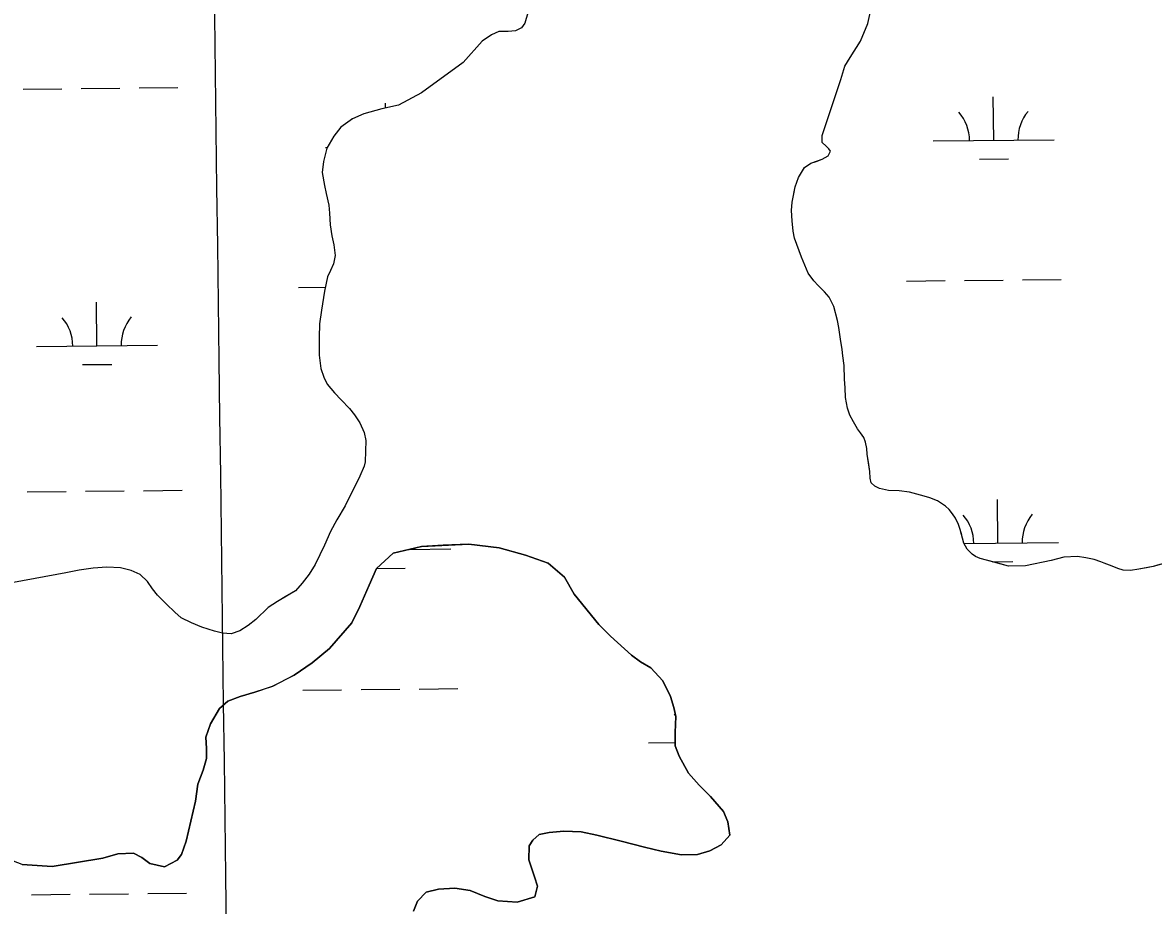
# Model space of a CAD drawing. Extents: x 3734862 to 3772949, y 391520 to 417239.
# Drawn here: x 3751920 to 3752854, y 413663 to 414392 of the extents above; entities that cross this region are included whole.
import ezdxf

# ---------------------------------------------------------------- set-up
doc = ezdxf.new("R2010")
doc.units = 0
for name, color, linetype in [('V-GRID-MAJR', 7, 'Continuous'), ('V-TOPO-SHOR', 7, 'Continuous'), ('V-WETL-SWMP', 7, 'Continuous')]:
    doc.layers.add(name, color=color, linetype=linetype)

msp = doc.modelspace()

# ---------------------------------------------------------------- linework, layer by layer
at = {"layer": 'V-GRID-MAJR'}
msp.add_spline([(3752303.869, 397025.235), (3752225.4590000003, 403082.159), (3752147.005, 409142.456), (3752068.551, 415202.757), (3752068.507, 415206.125)], degree=3, dxfattribs=at)
at = {"layer": 'V-TOPO-SHOR'}
for points in [[(3752337.645, 414400.587), (3752335.171, 414392.00800000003), (3752332.472, 414388.098), (3752327.4280000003, 414385.536), (3752321.396, 414385.108), (3752313.806, 414385.059)], [(3752599.2260000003, 414098.07), (3752598.96, 414109.162), (3752597.741, 414117.13300000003), (3752597.315, 414122.581), (3752595.9, 414130.941), (3752594.474, 414140.663), (3752593.27, 414146.299), (3752590.471, 414157.958), (3752586.528, 414165.718), (3752582.801, 414170.17), (3752577.515, 414175.196), (3752573.986, 414179.067), (3752569.077, 414185.651), (3752563.738, 414198.852), (3752557.9930000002, 414214.387), (3752556.787, 414220.217), (3752555.9560000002, 414228.776), (3752555.509, 414237.33400000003), (3752556.0500000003, 414244.15), (3752557.369, 414251.167), (3752558.4990000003, 414256.817), (3752561.174, 414264.62), (3752564.447, 414270.09), (3752566.181, 414272.826), (3752571.414, 414276.363), (3752575.686, 414277.754), (3752580.734, 414279.538), (3752585.582, 414282.292), (3752587.503, 414286.19800000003), (3752586.323, 414288.137), (3752583.972, 414290.457), (3752580.646, 414293.355), (3752580.6070000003, 414299.194), (3752583.858, 414308.36100000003), (3752596.271, 414345.422), (3752599.506, 414356.534), (3752603.742, 414363.764), (3752612.415, 414377.25), (3752618.549, 414391.69), (3752621.381, 414405.137)], [(3752313.806, 414385.059), (3752307.595, 414382.488), (3752300.04, 414377.184), (3752284.194, 414359.371), (3752249.71, 414334.43200000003), (3752230.705, 414324.188), (3752217.1, 414321.18200000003), (3752202.139, 414317.192), (3752192.825, 414312.85000000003), (3752183.1380000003, 414305.977), (3752177.346, 414298.738), (3752171.765, 414288.776), (3752168.918, 414277.666), (3752167.808, 414268.706), (3752169.629, 414257.816), (3752171.034, 414251.21), (3752173.236, 414241.686), (3752173.862, 414235.07300000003), (3752174.5100000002, 414225.34500000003), (3752175.734, 414216.402), (3752177.534, 414209.017), (3752178.565, 414200.071), (3752177.051, 414193.249), (3752174.751, 414187.591), (3752172.255, 414182.514), (3752169.801, 414170.62700000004), (3752167.1780000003, 414154.843), (3752165.693, 414143.741), (3752165.375, 414132.45), (3752165.2770000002, 414117.657), (3752166.7090000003, 414106.768), (3752169.285, 414099.58400000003), (3752172.048, 414093.76300000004), (3752177.932, 414086.794), (3752183.613, 414080.992), (3752190.2770000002, 414073.64), (3752194.398, 414068.606), (3752198.918, 414061.82300000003), (3752202.473, 414053.866), (3752203.876, 414047.452), (3752203.407, 414029.739), (3752202.457, 414026.034), (3752199.006, 414017.838), (3752186.707, 413993.43), (3752179.969, 413981.70900000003), (3752174.778, 413972.139), (3752169.594, 413960.818), (3752165.752, 413953.009), (3752162.109, 413944.81), (3752157.097, 413936.991), (3752151.308, 413929.559), (3752145.702, 413923.294), (3752137.1720000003, 413918.18), (3752130.967, 413914.443), (3752123.215, 413909.333), (3752112.963, 413899.53500000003), (3752106.573, 413894.434), (3752099.79, 413890.108), (3752092.606, 413887.532), (3752085.401, 413888.068), (3752078.966, 413889.779), (3752068.435, 413893.215), (3752059.848, 413896.664), (3752051.453, 413900.891), (3752046.17, 413905.528), (3752039.12, 413912.10000000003), (3752031.676, 413919.642), (3752027.555, 413924.869), (3752023.429, 413930.878), (3752017.5530000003, 413936.678), (3752009.94, 413939.938), (3752001.171, 413942.021), (3751990.071, 413942.73), (3751978.594, 413941.878), (3751967.1210000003, 413940.245), (3751956.041, 413938.034), (3751912.8880000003, 413929.971)], [(3752859.647, 413944.825), (3752854.0130000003, 413943.229), (3752848.572, 413942.222), (3752842.1550000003, 413941.01300000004), (3752835.35, 413939.996), (3752829.3170000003, 413940.151), (3752825.026, 413941.48600000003), (3752820.342, 413943.403), (3752813.7090000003, 413945.89), (3752810.7800000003, 413947.233), (3752805.3200000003, 413948.949), (3752798.498, 413950.465), (3752791.68, 413951.393), (3752780.396, 413950.93200000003), (3752769.904, 413948.13800000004), (3752748.718, 413943.721), (3752734.707, 413943.436), (3752723.787, 413946.479), (3752716.38, 413948.57300000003), (3752711.116, 413949.902), (3752707.407, 413951.434), (3752704.669, 413953.55700000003), (3752700.557, 413957.619), (3752697.798, 413962.661), (3752696.006, 413969.07300000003), (3752694.808, 413973.734), (3752693.225, 413978.006), (3752690.855, 413983.053), (3752688.302, 413986.733), (3752685.5530000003, 413990.413), (3752682.616, 413993.119), (3752675.973, 413997.358), (3752669.534, 413999.846), (3752664.852, 414001.374), (3752659.003, 414003.088), (3752652.765, 414004.606), (3752644.3880000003, 414005.718), (3752635.434, 414006.05), (3752628.0270000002, 414007.754), (3752624.318, 414009.677), (3752621.184, 414012.38), (3752620.382, 414016.267), (3752620.1520000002, 414021.717), (3752618.936, 414029.299), (3752617.92, 414035.91000000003), (3752617.5, 414040.579), (3752616.495, 414045.82800000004), (3752615.106, 414049.906), (3752612.356, 414053.78), (3752609.804, 414057.071), (3752606.654, 414062.695), (3752603.699, 414068.321), (3752601.716, 414073.951), (3752599.906, 414082.893), (3752599.66, 414090.87200000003), (3752599.2260000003, 414098.07)], [(3752243.142, 413658.547), (3752246.616, 413666.798), (3752253.62, 413674.288), (3752263.79, 413676.703), (3752277.497, 413677.575), (3752290.0470000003, 413675.697), (3752302.225, 413670.681), (3752312.825, 413667.224), (3752328.896, 413666.151), (3752343.363, 413670.554), (3752345.659, 413679.189), (3752343.257, 413687.00800000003), (3752338.464, 413701.082), (3752338.784, 413712.446), (3752341.886, 413717.169), (3752346.949, 413721.902), (3752355.168, 413723.522), (3752367.304, 413724.775), (3752381.804, 413724.085), (3752394.751, 413721.427), (3752414.765, 413716.462), (3752433.9930000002, 413711.492), (3752447.727, 413708.055), (3752464.594, 413705.028), (3752477.913, 413705.506), (3752488.0810000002, 413708.313), (3752497.45, 413713.468), (3752504.453, 413721.349), (3752502.8140000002, 413732.308), (3752499.2320000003, 413740.903), (3752488.574, 413753.374), (3752479.111, 413762.71400000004), (3752470.429, 413772.455), (3752462.503, 413786.506), (3752459.313, 413795.106), (3752459.2430000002, 413806.075), (3752459.941, 413819.401), (3752458.325, 413826.833), (3752455.526, 413835.826), (3752449.1750000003, 413848.71400000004), (3752439.31, 413859.62200000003), (3752430.657, 413864.66000000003), (3752423.1780000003, 413870.09500000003), (3752405.839, 413885.656), (3752396.373, 413895.39), (3752375.84, 413920.333), (3752367.914, 413934.384), (3752354.518, 413946.054), (3752335.671, 413952.593), (3752314.083, 413958.72000000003), (3752288.989, 413961.694), (3752267.839, 413960.775), (3752249.823, 413959.875), (3752226.3510000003, 413954.239), (3752212.719, 413941.613), (3752206.54, 413927.86100000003), (3752198.8170000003, 413910.181), (3752192.2430000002, 413896.818), (3752173.967, 413875.545), (3752159.5470000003, 413863.697), (3752144.725, 413853.416), (3752126.762, 413844.288), (3752112.295, 413839.494), (3752100.173, 413835.89), (3752090.0130000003, 413831.906), (3752082.9990000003, 413825.985), (3752075.636, 413813.4), (3752071.788, 413802.407), (3752072.2430000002, 413793.006), (3752072.296, 413784.78), (3752069.615, 413774.968), (3752064.987, 413763.575), (3752063.119, 413749.46), (3752061.2120000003, 413741.219), (3752057.401, 413724.738), (3752055.4960000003, 413716.499)], [(3752055.4960000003, 413716.499), (3752051.648, 413705.506), (3752048.1520000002, 413700.781), (3752037.611, 413695.229), (3752025.448, 413697.891), (3752018.755, 413702.942), (3752012.072, 413706.425), (3751999.145, 413705.95), (3751986.632, 413702.344), (3751944.757, 413695.413), (3751920.062, 413697.213), (3751890.214, 413708.38300000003), (3751853.987, 413736.75200000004), (3751826.784, 413763.216), (3751795.576, 413802.978), (3751776.272, 413819.7), (3751747.606, 413829.703), (3751712.284, 413839.271)]]:
    msp.add_lwpolyline(points, dxfattribs=at)
at = {"layer": 'V-WETL-SWMP'}
for p, q in [((3751920.7332805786, 414337.49714023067), (3751952.7314955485, 414337.8351324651)), ((3751968.730603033, 414338.0041285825), (3752000.7288180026, 414338.3421208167)), ((3752016.7279254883, 414338.51111693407), (3752048.7261404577, 414338.8491091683)), ((3752220.231000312, 414321.8742399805), (3752220.1882928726, 414325.91741518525)), ((3752722.448536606, 414295.220704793), (3752722.068295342, 414331.21869663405)), ((3752672.4513257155, 414294.69259192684), (3752772.445747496, 414295.74881765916)), ((3752170.571323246, 414289.391310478), (3752172.1183446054, 414289.40765142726)), ((3752710.6121921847, 414279.6638184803), (3752734.6108534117, 414279.9173126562)), ((3752148.383851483, 414173.718508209), (3752170.4875722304, 414173.95198641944)), ((3752650.2638539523, 414179.01978965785), (3752682.2620689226, 414179.3577818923)), ((3752698.261176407, 414179.52677800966), (3752730.2593913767, 414179.8647702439)), ((3752746.258498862, 414180.03376636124), (3752778.2567138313, 414180.3717585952)), ((3751981.819576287, 414125.526525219), (3751981.439335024, 414161.52451706)), ((3751931.8223653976, 414124.9984123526), (3752031.816787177, 414126.0546380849)), ((3751969.9832318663, 414109.969638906), (3751993.9818930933, 414110.22313308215)), ((3752020.2417244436, 414005.85467427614), (3752052.239939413, 414006.19266651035)), ((3751924.2470795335, 414004.84069757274), (3751956.245294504, 414005.1786898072)), ((3751972.2444019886, 414005.34768592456), (3752004.2426169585, 414005.68567815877)), ((3752725.962335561, 413962.564262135), (3752725.5820942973, 413998.5622539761)), ((3752226.351019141, 413954.23899129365), (3752249.8220189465, 413959.8749913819)), ((3752249.8220189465, 413959.8749913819), (3752288.98901859, 413961.693991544)), ((3752288.98901859, 413961.693991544), (3752314.0830183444, 413958.72099165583)), ((3752698.013283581, 413962.2690405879), (3752775.9595464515, 413963.09237500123)), ((3752212.7200192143, 413941.61399126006), (3752226.3510191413, 413954.2389912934)), ((3752239.6282280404, 413957.4271959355), (3752274.079556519, 413957.7911000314)), ((3752314.0830183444, 413958.72099165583), (3752335.670018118, 413952.59199175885)), ((3752335.670018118, 413952.59199175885), (3752354.518017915, 413946.0529918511)), ((3752206.5400192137, 413927.8609912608), (3752212.7200192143, 413941.61399126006)), ((3752212.8260839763, 413941.71222819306), (3752236.2446625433, 413941.9595950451)), ((3752354.518017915, 413946.0529918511), (3752367.914017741, 413934.38499193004)), ((3752721.677761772, 413947.08714401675), (3752738.124652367, 413947.26086999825)), ((3752367.914017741, 413934.38499193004), (3752375.840017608, 413920.3319919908)), ((3752198.8180192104, 413910.18099126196), (3752206.5400192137, 413927.8609912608)), ((3752375.840017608, 413920.3319919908), (3752396.374017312, 413895.3899921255)), ((3752192.2440192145, 413896.8179912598), (3752198.8180192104, 413910.18099126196)), ((3752173.967019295, 413875.54399122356), (3752192.2440192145, 413896.8179912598)), ((3752396.374017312, 413895.3899921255), (3752405.839017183, 413885.6559921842)), ((3752405.839017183, 413885.6559921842), (3752423.178016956, 413870.0959922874)), ((3752159.5470193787, 413863.6979911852), (3752173.967019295, 413875.54399122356)), ((3752423.178016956, 413870.0959922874), (3752430.6570168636, 413864.6589923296)), ((3752144.725019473, 413853.4159911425), (3752159.5470193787, 413863.6979911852)), ((3752430.6570168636, 413864.6589923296), (3752439.309016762, 413859.62199237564)), ((3752439.309016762, 413859.62199237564), (3752449.174016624, 413848.7149924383)), ((3752126.762019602, 413844.2889910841), (3752144.725019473, 413853.4159911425)), ((3752449.174016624, 413848.7149924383), (3752455.52501651, 413835.82699249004)), ((3752100.174019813, 413835.8899909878), (3752112.2960197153, 413839.4949910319)), ((3752112.2960197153, 413839.4949910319), (3752126.762019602, 413844.2889910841)), ((3752151.8976630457, 413841.06207214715), (3752183.895877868, 413841.40006437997)), ((3752199.894985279, 413841.5690604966), (3752231.893200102, 413841.90705272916)), ((3752247.892307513, 413842.0760488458), (3752279.890522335, 413842.41404107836)), ((3752082.999019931, 413825.9849909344), (3752090.013019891, 413831.9069909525)), ((3752090.013019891, 413831.9069909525), (3752100.174019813, 413835.8899909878)), ((3752455.52501651, 413835.82699249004), (3752458.3260164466, 413826.8339925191)), ((3752075.636019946, 413813.40099092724), (3752082.999019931, 413825.9849909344)), ((3752458.326016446, 413826.8339925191), (3752459.9410163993, 413819.40099254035)), ((3752459.9410164, 413819.40099254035), (3752459.24301635, 413806.074992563)), ((3752071.7890199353, 413802.40599093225), (3752075.6360199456, 413813.40099092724)), ((3752072.2420198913, 413793.00599095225), (3752071.7890199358, 413802.40599093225)), ((3752459.24301635, 413806.074992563), (3752459.3130163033, 413795.10599258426)), ((3752072.295019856, 413784.77899096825), (3752072.242019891, 413793.00599095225)), ((3752437.2161779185, 413797.6432577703), (3752459.295336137, 413797.87647653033)), ((3752459.3130163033, 413795.10599258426), (3752462.503016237, 413786.50699261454)), ((3752069.6150198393, 413774.9669909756), (3752072.2950198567, 413784.77899096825)), ((3752462.503016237, 413786.50699261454), (3752470.429016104, 413772.4539926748)), ((3752064.9870198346, 413763.57499097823), (3752069.6150198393, 413774.9669909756)), ((3752470.429016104, 413772.4539926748), (3752479.1110159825, 413762.7149927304)), ((3752063.1190197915, 413749.45899099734), (3752064.9870198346, 413763.57499097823)), ((3752479.1110159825, 413762.7149927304), (3752488.574015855, 413753.3729927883)), ((3752055.496019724, 413716.49999102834), (3752063.119019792, 413749.45899099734)), ((3752488.574015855, 413753.3729927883), (3752499.2330157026, 413740.9039928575)), ((3752499.2330157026, 413740.9039928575), (3752502.814015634, 413732.30799288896)), ((3752502.814015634, 413732.30799288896), (3752504.4520155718, 413721.3489929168)), ((3752051.6480197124, 413705.50499103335), (3752055.4960197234, 413716.49999102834)), ((3752341.887017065, 413717.16799223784), (3752338.7830170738, 413712.44599223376)), ((3752346.950017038, 413721.90199225), (3752341.887017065, 413717.16799223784)), ((3752355.167016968, 413723.52199228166), (3752346.950017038, 413721.90199225)), ((3752367.304016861, 413724.7749923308), (3752355.167016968, 413723.5219922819)), ((3752381.8050167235, 413724.08499239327), (3752367.304016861, 413724.7749923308)), ((3752394.7510165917, 413721.4259924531), (3752381.8050167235, 413724.08499239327)), ((3752414.7640163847, 413716.46199254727), (3752394.7510165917, 413721.4259924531)), ((3752433.994016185, 413711.4919926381), (3752414.7640163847, 413716.4619925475)), ((3752504.4520155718, 413721.3489929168), (3752497.4500156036, 413713.46799290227)), ((3752338.7830170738, 413712.44599223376), (3752338.465017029, 413701.0829922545)), ((3752447.7280160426, 413708.05499270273), (3752433.994016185, 413711.49199263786)), ((3752464.595015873, 413705.0289927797), (3752447.7280160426, 413708.05499270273)), ((3752488.081015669, 413708.31399287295), (3752477.912015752, 413705.50599283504)), ((3752497.450015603, 413713.4679929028), (3752488.081015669, 413708.3139928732)), ((3751944.7560206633, 413695.41399060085), (3751986.632020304, 413702.34399076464)), ((3751986.632020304, 413702.34399076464), (3751999.146020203, 413705.94999081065)), ((3751999.146020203, 413705.94999081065), (3752012.0720200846, 413706.4249908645)), ((3752012.0720200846, 413706.4249908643), (3752018.7550200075, 413702.94199089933)), ((3752018.7550200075, 413702.94199089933), (3752025.448019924, 413697.89199093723)), ((3752025.448019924, 413697.89199093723), (3752037.6100198, 413695.22799099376)), ((3752037.6100198, 413695.22799099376), (3752048.1530197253, 413700.7809910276)), ((3752048.1530197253, 413700.7809910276), (3752051.6480197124, 413705.50499103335)), ((3752338.465017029, 413701.0829922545), (3752343.257016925, 413687.0089923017)), ((3752477.912015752, 413705.50599283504), (3752464.595015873, 413705.0289927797)), ((3751920.061020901, 413697.2139904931), (3751944.7560206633, 413695.41399060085)), ((3752343.257016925, 413687.0089923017), (3752345.65801687, 413679.18899232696)), ((3752345.65801687, 413679.18899232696), (3752343.3630168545, 413670.55499233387)), ((3751927.7608914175, 413672.18426168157), (3751959.75910624, 413672.5222539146)), ((3751975.7582136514, 413672.691250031), (3752007.7564284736, 413673.0292422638)), ((3752023.7555358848, 413673.1982383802), (3752055.7537507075, 413673.536230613)), ((3752253.620017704, 413674.28699194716), (3752246.6160177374, 413666.79799193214)), ((3752263.7900176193, 413676.7029919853), (3752253.620017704, 413674.28699194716)), ((3752277.4970174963, 413677.57499204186), (3752263.7900176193, 413676.70299198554)), ((3752290.0470173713, 413675.69699209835), (3752277.4970174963, 413677.57499204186)), ((3752302.224017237, 413670.6819921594), (3752290.0470173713, 413675.6969920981)), ((3752312.8250171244, 413667.2239922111), (3752302.224017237, 413670.68199215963)), ((3752343.3630168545, 413670.55499233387), (3752328.8950169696, 413666.1519922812)), ((3752246.6160177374, 413666.79799193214), (3752243.1430177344, 413658.54799193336)), ((3752328.8950169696, 413666.1519922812), (3752312.8250171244, 413667.2239922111))]:
    msp.add_line(p, q, dxfattribs=at)
for points in [[(3752337.646, 414400.587), (3752335.171, 414392.007), (3752332.471, 414388.097), (3752327.4280000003, 414385.53500000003), (3752321.397, 414385.107), (3752313.807, 414385.058), (3752307.595, 414382.488), (3752300.039, 414377.184), (3752284.194, 414359.371), (3752249.711, 414334.43200000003), (3752230.704, 414324.189), (3752217.099, 414321.18200000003), (3752202.139, 414317.193), (3752192.825, 414312.851), (3752183.1380000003, 414305.977), (3752177.346, 414298.738), (3752171.765, 414288.777), (3752168.918, 414277.66500000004), (3752167.808, 414268.705), (3752169.629, 414257.817), (3752171.034, 414251.20900000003), (3752173.236, 414241.686), (3752173.863, 414235.07300000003), (3752174.509, 414225.346), (3752175.735, 414216.401), (3752177.534, 414209.017), (3752178.565, 414200.071), (3752177.051, 414193.249), (3752174.752, 414187.59), (3752172.255, 414182.514), (3752169.801, 414170.626), (3752167.1780000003, 414154.844), (3752165.693, 414143.741), (3752165.376, 414132.451), (3752165.2770000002, 414117.658), (3752166.7090000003, 414106.768), (3752169.286, 414099.58400000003), (3752172.048, 414093.76300000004), (3752177.931, 414086.794), (3752183.613, 414080.992), (3752190.278, 414073.639), (3752194.397, 414068.605), (3752198.917, 414061.822), (3752202.472, 414053.866)], [(3752596.27, 414345.42100000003), (3752599.507, 414356.53500000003), (3752603.742, 414363.764), (3752612.414, 414377.249), (3752618.549, 414391.691), (3752621.382, 414405.13800000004)], [(3752864.893, 413946.41500000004), (3752854.014, 413943.23), (3752842.156, 413941.01300000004), (3752835.3510000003, 413939.996), (3752829.3170000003, 413940.152), (3752825.026, 413941.487), (3752820.343, 413943.403), (3752813.7090000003, 413945.89), (3752810.781, 413947.234), (3752805.321, 413948.95), (3752798.4990000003, 413950.46400000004), (3752791.681, 413951.393), (3752780.396, 413950.931), (3752769.904, 413948.139), (3752748.718, 413943.72000000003), (3752734.707, 413943.436), (3752716.379, 413948.572), (3752711.116, 413949.901), (3752707.4080000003, 413951.434), (3752704.669, 413953.55700000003), (3752700.556, 413957.618), (3752697.799, 413962.661), (3752694.808, 413973.735), (3752693.224, 413978.007), (3752690.856, 413983.052), (3752688.302, 413986.733), (3752685.5530000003, 413990.413), (3752682.617, 413993.119), (3752675.972, 413997.358), (3752669.5330000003, 413999.847), (3752664.852, 414001.374), (3752659.003, 414003.088), (3752652.765, 414004.605), (3752644.389, 414005.718), (3752635.434, 414006.05), (3752628.0270000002, 414007.754), (3752624.3170000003, 414009.67600000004), (3752621.185, 414012.381), (3752620.382, 414016.268), (3752620.1520000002, 414021.716), (3752617.92, 414035.91000000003), (3752617.5, 414040.57800000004), (3752616.494, 414045.827), (3752615.105, 414049.905), (3752612.355, 414053.78), (3752609.804, 414057.072), (3752606.654, 414062.696), (3752603.698, 414068.321), (3752601.716, 414073.952), (3752599.906, 414082.893), (3752599.66, 414090.871), (3752599.225, 414098.07), (3752598.9590000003, 414109.162), (3752597.74, 414117.134), (3752597.315, 414122.58), (3752595.899, 414130.94), (3752594.474, 414140.662), (3752593.27, 414146.299), (3752590.47, 414157.958), (3752586.528, 414165.718), (3752582.801, 414170.17), (3752577.514, 414175.197), (3752573.986, 414179.066), (3752569.078, 414185.652), (3752563.738, 414198.852), (3752557.994, 414214.386), (3752556.788, 414220.217), (3752555.955, 414228.775), (3752555.5100000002, 414237.335), (3752556.0500000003, 414244.151), (3752558.4990000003, 414256.817), (3752561.174, 414264.62), (3752566.181, 414272.826), (3752571.413, 414276.363), (3752580.735, 414279.537), (3752585.583, 414282.293), (3752587.504, 414286.19800000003), (3752586.324, 414288.137), (3752583.973, 414290.457), (3752580.646, 414293.355), (3752580.608, 414299.194), (3752583.858, 414308.362), (3752596.27, 414345.42100000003)], [(3752202.472, 414053.866), (3752203.875, 414047.452), (3752203.406, 414029.738), (3752202.4560000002, 414026.034), (3752199.006, 414017.837), (3752186.707, 413993.43), (3752179.97, 413981.70900000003), (3752174.7770000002, 413972.139), (3752169.595, 413960.817), (3752165.753, 413953.00800000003), (3752162.108, 413944.81), (3752157.098, 413936.992), (3752151.307, 413929.559), (3752145.703, 413923.295), (3752130.968, 413914.442), (3752123.216, 413909.332), (3752112.964, 413899.53500000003), (3752106.574, 413894.433), (3752099.79, 413890.108), (3752092.605, 413887.531), (3752085.401, 413888.069), (3752078.967, 413889.779), (3752068.435, 413893.215), (3752059.849, 413896.663), (3752051.453, 413900.89), (3752046.169, 413905.527), (3752039.12, 413912.099), (3752031.6750000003, 413919.642), (3752027.555, 413924.87), (3752023.429, 413930.87700000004), (3752017.5530000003, 413936.678), (3752009.941, 413939.938), (3752001.17, 413942.022), (3751990.071, 413942.729), (3751978.594, 413941.87700000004), (3751967.1210000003, 413940.246), (3751956.042, 413938.034), (3751912.887, 413929.971)]]:
    msp.add_lwpolyline(points, dxfattribs=at)
for centre, radius, start, end in [((3752667.203667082, 414295.11199138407), 35.24628790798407, 359.8333639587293, 41.377022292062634), ((3752777.6833761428, 414296.27897159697), 35.24628790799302, 139.83336095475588, 181.3770192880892), ((3752165.323664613, 414289.8107099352), 35.24628790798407, 40.03833134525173, 41.37702229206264), ((3751926.5747067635, 414125.41781181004), 35.24628790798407, 359.8333639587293, 41.377022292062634), ((3752037.054415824, 414126.5847920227), 35.24628790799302, 139.83336095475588, 181.3770192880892), ((3752670.7174660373, 413962.4555487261), 35.24628790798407, 359.8333639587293, 41.377022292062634), ((3752781.1971750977, 413963.62252893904), 35.24628790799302, 139.83336095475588, 181.3770192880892), ((3752279.3171851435, 413958.32125396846), 35.24628790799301, 179.71902543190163, 181.37701929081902), ((3752431.9685193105, 413798.0626572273), 35.24628790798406, 37.559367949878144, 41.377022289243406)]:
    msp.add_arc(centre, radius, start, end, dxfattribs=at)

doc.saveas('drawing.dxf')
